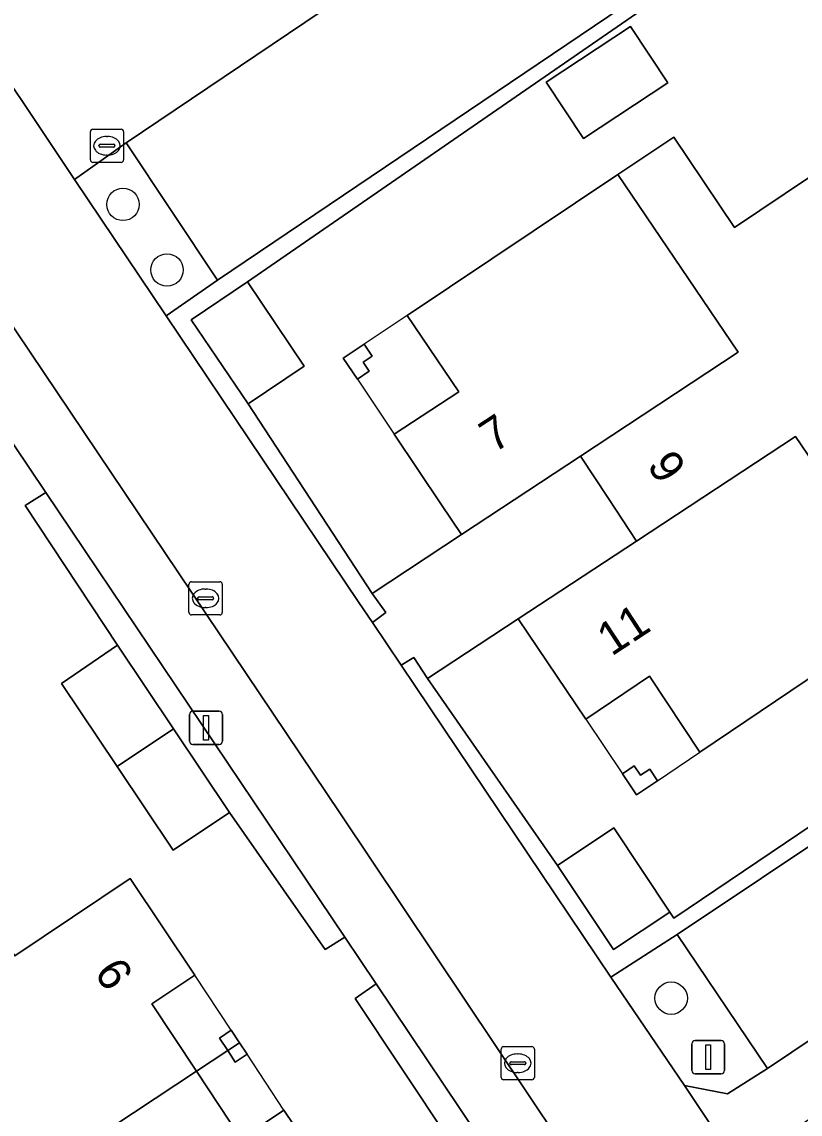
# Model space of a CAD drawing. Extents: x 158793 to 159888, y 384317 to 385256.
# Drawn here: x 159042.44 to 159065.9, y 384694.29 to 384727.22 of the extents above; entities that cross this region are included whole.
import ezdxf

# ---------------------------------------------------------------- set-up
doc = ezdxf.new("R2010")
doc.units = 0
for name, color, linetype in [('IMGEO_Boom', 7, 'Continuous'), ('IMGEO_Erf', 7, 'Continuous'), ('IMGEO_Groenvoorziening', 7, 'Continuous'), ('IMGEO_Haag', 7, 'Continuous'), ('IMGEO_Kolk', 7, 'Continuous'), ('IMGEO_Lichtmast', 7, 'Continuous'), ('IMGEO_Pand', 7, 'Continuous'), ('IMGEO_Pand_nummerreeks', 7, 'Continuous'), ('IMGEO_Pand_overbouw', 7, 'Continuous'), ('IMGEO_Parkeervlak_open', 7, 'Continuous'), ('IMGEO_Rijbaan_lokaal_open', 7, 'Continuous'), ('IMGEO_Voetpad_open', 7, 'Continuous')]:
    doc.layers.add(name, color=color, linetype=linetype)

msp = doc.modelspace()

# ---------------------------------------------------------------- linework, layer by layer
at = {"layer": 'IMGEO_Boom'}
for centre in [(159045.492, 384721.714), (159046.818, 384719.738), (159062.013, 384697.784)]:
    msp.add_circle(centre, 0.489, dxfattribs=at)
at = {"layer": 'IMGEO_Erf'}
for points in [[(159063.265, 384729.068), (159049.241, 384719.376), (159050.953, 384716.841), (159049.262, 384715.699), (159053.003, 384709.98), (159055.697, 384711.759), (159055.095, 384712.655), (159053.667, 384714.786), (159055.614, 384716.069), (159054.054, 384718.364), (159060.41, 384722.616), (159062.093, 384723.742), (159063.917, 384721.019), (159066.215, 384722.559)], [(159055.318, 384693.517), (159052.491, 384697.775), (159053.123, 384698.213), (159052.175, 384699.623), (159051.584, 384699.252), (159048.706, 384703.383), (159047.007, 384702.243), (159045.317, 384704.764), (159043.638, 384707.269), (159045.328, 384708.423), (159042.543, 384712.634), (159043.163, 384713.033), (159042.202, 384714.463), (159041.598, 384714.096), (159038.77, 384718.208), (159037.078, 384717.054), (159035.359, 384719.573), (159022.492, 384711.051), (159024.718, 384707.573), (159030.87, 384697.932), (159016.999, 384688.587)], [(159069.284, 384709.519), (159062.879, 384705.201), (159061.361, 384707.489), (159059.441, 384706.194), (159057.405, 384709.221), (159054.673, 384707.426), (159058.584, 384701.789), (159060.281, 384702.921), (159061.974, 384700.381), (159062.098, 384700.196), (159077.226, 384710.406)]]:
    msp.add_lwpolyline(points, dxfattribs=at)
for points in [[(159060.785, 384727.077), (159061.91, 384725.375), (159059.375, 384723.699), (159058.25, 384725.4)], [(159053.003, 384717.144), (159052.729, 384716.96), (159052.912, 384716.686), (159052.555, 384716.447), (159052.132, 384717.079), (159052.764, 384717.501)], [(159061.365, 384704.693), (159061.603, 384704.341), (159060.973, 384703.916), (159060.548, 384704.547), (159060.901, 384704.785), (159061.088, 384704.506)], [(159047.656, 384698.482), (159046.366, 384697.618), (159047.711, 384695.583), (159049.055, 384693.548), (159050.34, 384694.411), (159052.295, 384691.502), (159043.979, 384685.926), (159042.461, 384688.214), (159040.71, 384687.044), (159038.89, 384689.755), (159037.159, 384692.334), (159038.938, 384693.537), (159036.601, 384696.993), (159041.436, 384700.241), (159042.229, 384699.061), (159045.709, 384701.391)], [(159048.755, 384696.816), (159049.004, 384696.438), (159049.231, 384696.094), (159048.876, 384695.86), (159048.65, 384696.203), (159048.4, 384696.582)]]:
    msp.add_lwpolyline(points, close=True, dxfattribs=at)
at = {"layer": 'IMGEO_Groenvoorziening'}
for points in [[(159063.265, 384729.068), (159063.063, 384729.38), (159048.344, 384719.43), (159046.79, 384718.36), (159052.602, 384709.716), (159053.009, 384709.11), (159053.412, 384709.41), (159053.003, 384709.98), (159049.262, 384715.699), (159047.55, 384718.235), (159049.241, 384719.376)], [(159045.584, 384723.571), (159044.027, 384722.47), (159046.79, 384718.36), (159048.344, 384719.43)], [(159043.163, 384713.033), (159042.543, 384712.634), (159045.328, 384708.423), (159047.017, 384705.903), (159048.706, 384703.383), (159051.584, 384699.252), (159052.175, 384699.623)], [(159077.535, 384709.955), (159077.226, 384710.406), (159062.098, 384700.196), (159061.974, 384700.381), (159060.277, 384699.25), (159058.584, 384701.789), (159054.673, 384707.426), (159054.255, 384708.058), (159053.877, 384707.82), (159054.304, 384707.184), (159060.196, 384698.421), (159062.192, 384699.702)], [(159062.192, 384699.702), (159060.196, 384698.421), (159062.417, 384695.153), (159063.707, 384694.9), (159064.92, 384695.667)], [(159057.126, 384690.444), (159057.387, 384691.831), (159056.671, 384692.933), (159053.123, 384698.213), (159052.491, 384697.775), (159055.318, 384693.517), (159057.016, 384690.986), (159055.316, 384689.846), (159042.109, 384681.044), (159040.42, 384679.911), (159033.762, 384675.419), (159034.111, 384674.923)]]:
    msp.add_lwpolyline(points, close=True, dxfattribs=at)
at = {"layer": 'IMGEO_Haag'}
for points in [[(159043.163, 384713.033), (159042.543, 384712.634), (159045.328, 384708.423), (159047.017, 384705.903), (159048.706, 384703.383), (159051.584, 384699.252), (159052.175, 384699.623)], [(159053.123, 384698.213), (159052.491, 384697.775), (159055.318, 384693.517), (159057.016, 384690.986), (159055.316, 384689.846), (159042.109, 384681.044), (159040.42, 384679.911), (159033.762, 384675.419), (159034.111, 384674.923), (159057.126, 384690.444), (159057.387, 384691.831), (159056.671, 384692.933)]]:
    msp.add_lwpolyline(points, close=True, dxfattribs=at)
at = {"layer": 'IMGEO_Kolk'}
for p, q in [((159044.508, 384723.057), (159044.508, 384723.909)), ((159044.583, 384723.983), (159045.435, 384723.983)), ((159044.996, 384723.763), (159045.021, 384723.763)), ((159045.509, 384723.909), (159045.509, 384723.057)), ((159044.767, 384723.477), (159044.767, 384723.489)), ((159045.205, 384723.44), (159044.807, 384723.44)), ((159044.81, 384723.526), (159045.208, 384723.526)), ((159045.251, 384723.489), (159045.251, 384723.477)), ((159045.019, 384723.203), (159044.994, 384723.203)), ((159045.435, 384722.983), (159044.583, 384722.983)), ((159047.481, 384709.414), (159047.481, 384710.266)), ((159047.556, 384710.34), (159048.408, 384710.34)), ((159048.482, 384710.266), (159048.482, 384709.414)), ((159047.783, 384709.883), (159048.181, 384709.883)), ((159047.969, 384710.12), (159047.994, 384710.12)), ((159047.74, 384709.834), (159047.74, 384709.846)), ((159048.178, 384709.797), (159047.78, 384709.797)), ((159047.992, 384709.56), (159047.967, 384709.56)), ((159048.224, 384709.846), (159048.224, 384709.834)), ((159048.408, 384709.34), (159047.556, 384709.34)), ((159056.889, 384695.397), (159056.889, 384696.249)), ((159056.964, 384696.323), (159057.816, 384696.323)), ((159057.377, 384696.103), (159057.402, 384696.103)), ((159057.89, 384696.249), (159057.89, 384695.397)), ((159057.148, 384695.817), (159057.148, 384695.829)), ((159057.586, 384695.78), (159057.188, 384695.78)), ((159057.191, 384695.866), (159057.589, 384695.866)), ((159057.632, 384695.829), (159057.632, 384695.817)), ((159057.4, 384695.543), (159057.375, 384695.543)), ((159057.816, 384695.323), (159056.964, 384695.323))]:
    msp.add_line(p, q, dxfattribs=at)
for points in [[(159044.508, 384723.057), (159044.508, 384723.909)], [(159044.583, 384723.983), (159045.435, 384723.983)], [(159045.509, 384723.909), (159045.509, 384723.057)], [(159045.435, 384722.983), (159044.583, 384722.983)], [(159047.481, 384709.414), (159047.481, 384710.266)], [(159047.556, 384710.34), (159048.408, 384710.34)], [(159048.482, 384710.266), (159048.482, 384709.414)], [(159048.408, 384709.34), (159047.556, 384709.34)], [(159056.889, 384695.397), (159056.889, 384696.249)], [(159056.964, 384696.323), (159057.816, 384696.323)], [(159057.89, 384696.249), (159057.89, 384695.397)], [(159057.816, 384695.323), (159056.964, 384695.323)]]:
    msp.add_lwpolyline(points, dxfattribs=at)
for centre, radius, start, end in [((159044.585, 384723.907), 0.0765, 91.552, 178.448), ((159044.585, 384723.907), 0.0765, 91.552, 178.448), ((159045.433, 384723.907), 0.0765, 1.552, 88.448), ((159045.433, 384723.907), 0.0765, 1.552, 88.448), ((159044.807, 384723.486), 0.0403, 85.8775, 175.7526), ((159044.804, 384723.476), 0.0366, 178.938, 274.7102), ((159045.208, 384723.483), 0.043, 264.8664, 352.4533), ((159045.212, 384723.488), 0.0386, 1.7309, 96.639), ((159044.585, 384723.059), 0.0765, 181.552, 268.448), ((159044.585, 384723.059), 0.0765, 181.552, 268.448), ((159045.433, 384723.059), 0.0765, 271.552, 358.448), ((159045.433, 384723.059), 0.0765, 271.552, 358.448), ((159047.558, 384710.264), 0.0765, 91.552, 178.448), ((159047.558, 384710.264), 0.0765, 91.552, 178.448), ((159048.406, 384710.264), 0.0765, 1.552, 88.448), ((159048.406, 384710.264), 0.0765, 1.552, 88.448), ((159047.78, 384709.843), 0.0403, 85.8775, 175.7526), ((159048.185, 384709.845), 0.0386, 1.7309, 96.639), ((159047.777, 384709.833), 0.0366, 178.938, 274.7102), ((159048.181, 384709.84), 0.043, 264.8664, 352.4533), ((159047.558, 384709.416), 0.0765, 181.552, 268.448), ((159047.558, 384709.416), 0.0765, 181.552, 268.448), ((159048.406, 384709.416), 0.0765, 271.552, 358.448), ((159048.406, 384709.416), 0.0765, 271.552, 358.448), ((159056.966, 384696.247), 0.0765, 91.552, 178.448), ((159056.966, 384696.247), 0.0765, 91.552, 178.448), ((159057.814, 384696.247), 0.0765, 1.552, 88.448), ((159057.814, 384696.247), 0.0765, 1.552, 88.448), ((159057.188, 384695.826), 0.0403, 85.8775, 175.7526), ((159057.185, 384695.816), 0.0366, 178.938, 274.7102), ((159057.589, 384695.823), 0.043, 264.8664, 352.4533), ((159057.593, 384695.828), 0.0386, 1.7309, 96.639), ((159056.966, 384695.399), 0.0765, 181.552, 268.448), ((159056.966, 384695.399), 0.0765, 181.552, 268.448), ((159057.814, 384695.399), 0.0765, 271.552, 358.448), ((159057.814, 384695.399), 0.0765, 271.552, 358.448)]:
    msp.add_arc(centre, radius, start, end, dxfattribs=at)
for centre, major_axis, ratio, start_param, end_param in [((159044.995, 384723.483), (-0.387, 0.002), 0.722429, 4.712389, 7.853982), ((159045.02, 384723.483), (-0.39, 0.002), 0.717154, 1.570796, 4.712389), ((159047.968, 384709.84), (-0.387, 0.002), 0.722429, 4.712389, 7.853982), ((159047.993, 384709.84), (-0.39, 0.002), 0.717154, 1.570796, 4.712389), ((159057.376, 384695.823), (-0.387, 0.002), 0.722429, 4.712389, 7.853982), ((159057.401, 384695.823), (-0.39, 0.002), 0.717154, 1.570796, 4.712389)]:
    msp.add_ellipse(centre, major_axis=major_axis, ratio=ratio, start_param=start_param, end_param=end_param, dxfattribs=at)
at = {"layer": 'IMGEO_Lichtmast'}
for p, q in [((159047.5, 384705.536), (159047.5, 384706.336)), ((159047.5, 384706.336), (159047.5, 384705.536)), ((159047.6, 384706.436), (159048.39, 384706.436)), ((159048.39, 384706.436), (159047.6, 384706.436)), ((159048.49, 384706.336), (159048.49, 384705.536)), ((159048.49, 384705.536), (159048.49, 384706.336)), ((159048.39, 384705.436), (159047.6, 384705.436)), ((159047.6, 384705.436), (159048.39, 384705.436)), ((159062.633, 384695.605), (159062.633, 384696.405)), ((159062.633, 384696.405), (159062.633, 384695.605)), ((159062.733, 384696.505), (159063.523, 384696.505)), ((159063.523, 384696.505), (159062.733, 384696.505)), ((159063.623, 384696.405), (159063.623, 384695.605)), ((159063.623, 384695.605), (159063.623, 384696.405)), ((159063.523, 384695.505), (159062.733, 384695.505)), ((159062.733, 384695.505), (159063.523, 384695.505))]:
    msp.add_line(p, q, dxfattribs=at)
for points in [[(159047.92, 384706.311), (159048.07, 384706.311), (159048.07, 384705.561), (159047.92, 384705.561), (159047.92, 384706.311)], [(159063.053, 384696.38), (159063.203, 384696.38), (159063.203, 384695.63), (159063.053, 384695.63), (159063.053, 384696.38)]]:
    msp.add_lwpolyline(points, dxfattribs=at)
for centre, start, end in [((159047.6, 384706.336), 90, 180), ((159047.6, 384706.336), 90, 180), ((159048.39, 384706.336), 0, 90), ((159048.39, 384706.336), 360, 90), ((159047.6, 384705.536), 180, 270), ((159047.6, 384705.536), 180, 270), ((159048.39, 384705.536), 270, 0), ((159048.39, 384705.536), 270, 0), ((159062.733, 384696.405), 90, 180), ((159062.733, 384696.405), 90, 180), ((159063.523, 384696.405), 0, 90), ((159063.523, 384696.405), 360, 90), ((159062.733, 384695.605), 180, 270), ((159062.733, 384695.605), 180, 270), ((159063.523, 384695.605), 270, 0), ((159063.523, 384695.605), 270, 0)]:
    msp.add_arc(centre, 0.1, start, end, dxfattribs=at)
at = {"layer": 'IMGEO_Pand'}
for points in [[(159060.785, 384727.077), (159058.25, 384725.4), (159059.375, 384723.699), (159061.91, 384725.375)], [(159066.215, 384722.559), (159063.917, 384721.019), (159062.093, 384723.742), (159060.41, 384722.616), (159064.036, 384717.265), (159059.282, 384714.126), (159060.128, 384712.846), (159060.973, 384711.565), (159065.765, 384714.713), (159067.435, 384712.248), (159071.358, 384714.886)], [(159060.41, 384722.616), (159054.054, 384718.364), (159055.614, 384716.069), (159053.667, 384714.786), (159055.095, 384712.655), (159055.697, 384711.759), (159059.282, 384714.126), (159064.036, 384717.265)], [(159049.241, 384719.376), (159047.55, 384718.235), (159049.262, 384715.699), (159050.953, 384716.841)], [(159053.003, 384717.144), (159052.764, 384717.501), (159052.132, 384717.079), (159052.555, 384716.447), (159052.912, 384716.686), (159052.729, 384716.96)], [(159067.435, 384712.248), (159065.765, 384714.713), (159060.973, 384711.565), (159057.405, 384709.221), (159059.441, 384706.194), (159061.361, 384707.489), (159062.879, 384705.201), (159069.284, 384709.519)], [(159045.328, 384708.423), (159043.638, 384707.269), (159045.317, 384704.764), (159047.017, 384705.903)], [(159047.017, 384705.903), (159045.317, 384704.764), (159047.007, 384702.243), (159048.706, 384703.383)], [(159061.365, 384704.693), (159061.088, 384704.506), (159060.901, 384704.785), (159060.548, 384704.547), (159060.973, 384703.916), (159061.603, 384704.341)], [(159058.584, 384701.789), (159060.277, 384699.25), (159061.974, 384700.381), (159060.281, 384702.921)], [(159046.366, 384697.618), (159047.656, 384698.482), (159045.709, 384701.391), (159042.229, 384699.061), (159041.436, 384700.241), (159036.601, 384696.993), (159038.938, 384693.537), (159037.159, 384692.334), (159038.89, 384689.755), (159047.711, 384695.583)], [(159048.755, 384696.816), (159048.4, 384696.582), (159048.65, 384696.203), (159049.004, 384696.438)], [(159049.004, 384696.438), (159048.65, 384696.203), (159048.876, 384695.86), (159049.231, 384696.094)], [(159052.295, 384691.502), (159050.34, 384694.411), (159049.055, 384693.548), (159047.711, 384695.583), (159038.89, 384689.755), (159040.71, 384687.044), (159042.461, 384688.214), (159043.979, 384685.926)]]:
    msp.add_lwpolyline(points, close=True, dxfattribs=at)
at = {"layer": 'IMGEO_Pand_overbouw'}
for points in [[(159053.667, 384714.786), (159055.614, 384716.069), (159054.054, 384718.364), (159052.764, 384717.501), (159052.132, 384717.079), (159052.555, 384716.447)], [(159060.973, 384703.916), (159061.603, 384704.341), (159062.879, 384705.201), (159061.361, 384707.489), (159059.441, 384706.194), (159060.548, 384704.547)], [(159047.711, 384695.583), (159048.65, 384696.203), (159049.004, 384696.438), (159048.755, 384696.816), (159047.656, 384698.482), (159046.366, 384697.618)], [(159049.004, 384696.438), (159048.65, 384696.203), (159047.711, 384695.583), (159049.055, 384693.548), (159050.34, 384694.411), (159049.231, 384696.094)]]:
    msp.add_lwpolyline(points, close=True, dxfattribs=at)
at = {"layer": 'IMGEO_Parkeervlak_open'}
for points in [[(159063.063, 384729.38), (159060.297, 384733.489), (159045.584, 384723.571), (159048.344, 384719.43)], [(159081.517, 384706.804), (159078.815, 384710.81), (159077.535, 384709.955), (159062.192, 384699.702), (159064.92, 384695.667)]]:
    msp.add_lwpolyline(points, close=True, dxfattribs=at)
at = {"layer": 'IMGEO_Rijbaan_lokaal_open'}
msp.add_lwpolyline([(159060.297, 384733.489), (159063.063, 384729.38), (159064.002, 384730.015), (159061.224, 384734.114), (159055.804, 384742.112), (159059.106, 384744.363), (159058.367, 384745.484), (159057.651, 384745), (159056.734, 384744.381), (159055.036, 384743.235), (159054.18, 384742.657), (159056.921, 384738.516), (159042.211, 384728.554), (159040.655, 384727.511), (159044.027, 384722.47), (159045.584, 384723.571)], close=True, dxfattribs=at)
msp.add_lwpolyline([(159035.952, 384727.281), (159038.211, 384723.914), (159052.049, 384703.346), (159059.563, 384692.109), (159060.67, 384690.454), (159064.041, 384692.712), (159062.417, 384695.153), (159060.196, 384698.421), (159054.304, 384707.184), (159053.877, 384707.82), (159053.009, 384709.11), (159052.602, 384709.716), (159046.79, 384718.36), (159044.027, 384722.47), (159040.655, 384727.511)], dxfattribs=at)
at = {"layer": 'IMGEO_Voetpad_open'}
for points in [[(159038.211, 384723.914), (159035.952, 384727.281), (159034.326, 384726.199), (159034.599, 384725.777), (159037.367, 384721.658), (159042.202, 384714.463), (159043.163, 384713.033), (159052.175, 384699.623), (159053.123, 384698.213), (159056.671, 384692.933), (159057.387, 384691.831), (159057.126, 384690.444), (159059.563, 384692.109), (159052.049, 384703.346)], [(159060.973, 384711.565), (159060.128, 384712.846), (159059.282, 384714.126), (159055.697, 384711.759), (159053.003, 384709.98), (159053.412, 384709.41), (159053.009, 384709.11), (159053.877, 384707.82), (159054.255, 384708.058), (159054.673, 384707.426), (159057.405, 384709.221)]]:
    msp.add_lwpolyline(points, close=True, dxfattribs=at)
msp.add_lwpolyline([(159097.641, 384717.699), (159095.282, 384716.103), (159081.517, 384706.804), (159064.92, 384695.667), (159063.707, 384694.9), (159062.417, 384695.153), (159064.041, 384692.712), (159076.098, 384700.8)], dxfattribs=at)

# ---------------------------------------------------------------- texts
at = {"layer": 'IMGEO_Pand_nummerreeks'}
for s, rotation, p in [('7', 33.4321, (159056.672, 384714.2)), ('9', 303.4376, (159061.264, 384713.847)), ('11', 33.3003, (159060.215, 384708.076)), ('6', 303.7928, (159044.601, 384698.552))]:
    msp.add_text(s, height=1, rotation=rotation, dxfattribs=at).set_placement(p)

doc.saveas('drawing.dxf')
